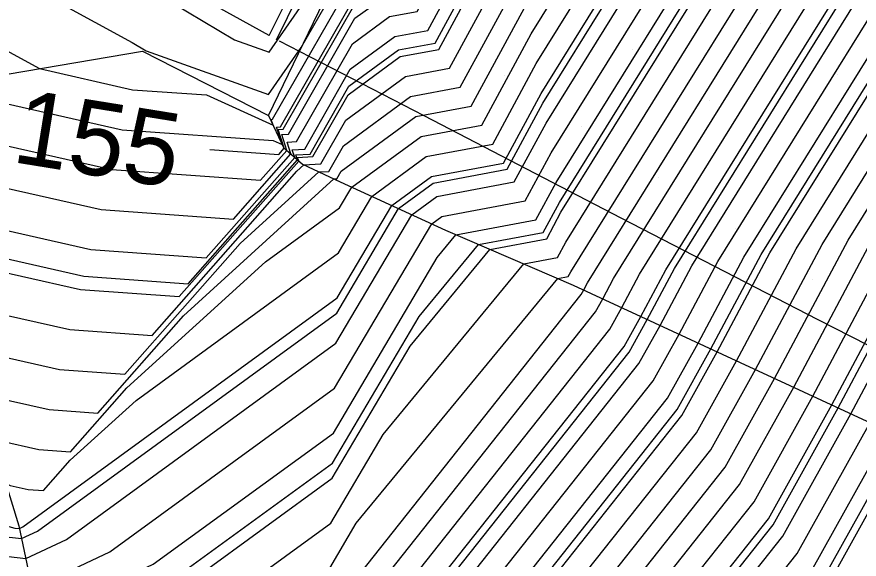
# Model space of a CAD drawing. Extents: x 2354170 to 2357230, y 866100 to 868290.
# Drawn here: x 2355615.54 to 2355638.32, y 867207.68 to 867222.34 of the extents above; entities that cross this region are included whole.
import ezdxf

# ---------------------------------------------------------------- set-up
doc = ezdxf.new("R2010")
doc.units = 0
for name, color, linetype in [('Default', 7, 'Continuous'), ('DTM Contours Major', 7, 'Continuous'), ('DTM Contours Major Text', 7, 'Continuous'), ('DTM Contours Minor', 7, 'Continuous'), ('Exist Roads EOP', 7, 'Continuous'), ('Exist Structure Major Box Culvert or Tunnel Topo', 7, 'Continuous'), ('PH Exist DTM Breakline', 7, 'Continuous'), ('Scratch_Level_0', 7, 'Continuous')]:
    doc.layers.add(name, color=color, linetype=linetype)

msp = doc.modelspace()

# ---------------------------------------------------------------- linework, layer by layer
at = {"layer": 'Default'}
for points in [[(2355630.8, 867214.83), (2355630.87, 867214.956), (2355630.974, 867215.152), (2355638.727, 867227.626), (2355642.218, 867234.597), (2355645.394, 867241.539), (2355651.755, 867258.743), (2355652.147, 867259.521), (2355652.893, 867261.19), (2355652.646, 867262.396), (2355653.513, 867268.313), (2355651.748, 867275.311), (2355651.378, 867276.053), (2355647.425, 867279.063), (2355643.457, 867283.492), (2355639.979, 867285.702), (2355632.699, 867290.014), (2355629.979, 867291.688), (2355625.631, 867294.361), (2355624.403, 867295.079)], [(2355630.909, 867202.515), (2355635.864, 867208.767), (2355637.581, 867211.848), (2355640.135, 867216.646), (2355645.703, 867225.607), (2355648.212, 867230.614), (2355650.492, 867235.601), (2355657.12, 867253.525), (2355659.718, 867258.362), (2355660.355, 867261.795), (2355661.226, 867267.946), (2355661.771, 867271.081), (2355660.529, 867276.273), (2355659.886, 867283.691), (2355654.972, 867290.072), (2355653.315, 867292.693)], [(2355629.304, 867203.363), (2355634.695, 867210.166), (2355636.032, 867212.565), (2355638.021, 867216.302), (2355644.093, 867226.073), (2355646.829, 867231.533), (2355649.316, 867236.971), (2355656.543, 867256.517), (2355658.095, 867259.407), (2355658.476, 867261.458), (2355659.547, 867269.028), (2355659.8, 867270.483), (2355658.259, 867276.925), (2355657.825, 867281.939), (2355651.591, 867290.033), (2355650.974, 867291.009), (2355649.979, 867291.859), (2355649.088, 867292.479)], [(2355627.699, 867204.212), (2355633.527, 867211.565), (2355634.483, 867213.282), (2355635.907, 867215.957), (2355642.483, 867226.539), (2355645.445, 867232.453), (2355648.139, 867238.342), (2355655.966, 867259.51), (2355656.472, 867260.452), (2355656.596, 867261.121), (2355657.571, 867268.008), (2355657.845, 867269.875), (2355657.591, 867270.881), (2355655.989, 867277.577), (2355655.763, 867280.186), (2355651.133, 867286.198), (2355648.784, 867288.819), (2355646.904, 867290.014), (2355644.399, 867291.726)], [(2355625.559, 867205.343), (2355631.968, 867213.431), (2355632.418, 867214.239), (2355633.088, 867215.497), (2355640.337, 867227.16), (2355643.601, 867233.678), (2355646.57, 867240.169), (2355653.881, 867259.94), (2355654.061, 867260.298), (2355654.404, 867261.064), (2355654.29, 867261.618), (2355655.369, 867268.982), (2355653.172, 867277.693), (2355653.099, 867277.841), (2355652.312, 867278.44), (2355645.74, 867285.775), (2355639.979, 867289.435), (2355639.001, 867290.014), (2355638.239, 867290.483)], [(2355626.288, 867193.62), (2355626.378, 867193.754), (2355632.515, 867201.666), (2355637.033, 867207.368), (2355639.129, 867211.131), (2355642.249, 867216.991), (2355647.313, 867225.141), (2355649.595, 867229.695), (2355651.669, 867234.23), (2355657.697, 867250.532), (2355661.341, 867257.317), (2355662.234, 867262.133), (2355662.904, 867266.864), (2355663.742, 867271.68), (2355662.799, 867275.62), (2355661.948, 867285.444)], [(2355625.024, 867205.626), (2355631.579, 867213.897), (2355631.902, 867214.478), (2355632.383, 867215.382), (2355639.8, 867227.315), (2355643.14, 867233.985), (2355646.178, 867240.626), (2355653.172, 867259.541), (2355653.423, 867260.039), (2355653.9, 867261.106), (2355653.742, 867261.878), (2355654.751, 867268.759), (2355652.698, 867276.899), (2355652.525, 867277.245), (2355650.683, 867278.648), (2355644.979, 867285.014)], [(2355631.979, 867201.949), (2355636.643, 867207.834), (2355638.613, 867211.37), (2355641.544, 867216.876), (2355646.777, 867225.296), (2355649.134, 867230.001), (2355651.277, 867234.687), (2355657.505, 867251.53), (2355660.8, 867257.665), (2355661.608, 867262.02), (2355662.345, 867267.225), (2355663.085, 867271.48), (2355662.042, 867275.838), (2355661.26, 867284.86)], [(2355631.444, 867202.232), (2355636.254, 867208.3), (2355638.097, 867211.609), (2355640.839, 867216.761), (2355646.24, 867225.451), (2355648.673, 867230.308), (2355650.885, 867235.144), (2355657.312, 867252.527), (2355660.259, 867258.013), (2355660.982, 867261.908), (2355661.785, 867267.585), (2355662.428, 867271.281), (2355661.286, 867276.055), (2355660.573, 867284.276)], [(2355630.374, 867202.798), (2355635.475, 867209.233), (2355637.064, 867212.087), (2355639.43, 867216.531), (2355645.167, 867225.762), (2355647.751, 867230.921), (2355650.1, 867236.058), (2355656.928, 867254.522), (2355659.177, 867258.71), (2355659.729, 867261.683), (2355660.666, 867268.307), (2355661.114, 867270.882), (2355659.772, 867276.49), (2355659.199, 867283.107)], [(2355629.839, 867203.08), (2355635.085, 867209.7), (2355636.548, 867212.326), (2355638.725, 867216.417), (2355644.63, 867225.917), (2355647.29, 867231.227), (2355649.708, 867236.514), (2355656.736, 867255.52), (2355658.636, 867259.058), (2355659.102, 867261.57), (2355660.107, 867268.667), (2355660.457, 867270.682), (2355659.016, 867276.707), (2355658.512, 867282.523)], [(2355628.769, 867203.646), (2355634.306, 867210.632), (2355635.516, 867212.804), (2355637.316, 867216.187), (2355643.557, 867226.228), (2355646.368, 867231.84), (2355648.923, 867237.428), (2355656.351, 867257.515), (2355657.554, 867259.755), (2355657.849, 867261.345), (2355658.988, 867269.388), (2355659.143, 867270.283), (2355657.502, 867277.142), (2355657.137, 867281.355)], [(2355628.234, 867203.929), (2355633.916, 867211.099), (2355634.999, 867213.043), (2355636.611, 867216.072), (2355643.02, 867226.383), (2355645.907, 867232.146), (2355648.531, 867237.885), (2355656.159, 867258.512), (2355657.013, 867260.103), (2355657.223, 867261.233), (2355658.428, 867269.749), (2355658.486, 867270.084), (2355656.746, 867277.36), (2355656.45, 867280.77)], [(2355627.164, 867204.495), (2355633.137, 867212.032), (2355633.967, 867213.522), (2355635.202, 867215.842), (2355641.947, 867226.694), (2355644.984, 867232.759), (2355647.747, 867238.799), (2355655.774, 867260.507), (2355655.931, 867260.8), (2355655.97, 867261.008), (2355656.273, 867263.149), (2355657.226, 867269.651), (2355656.342, 867273.155), (2355655.232, 867277.794), (2355655.076, 867279.602)], [(2355624.488, 867205.909), (2355631.189, 867214.364), (2355631.386, 867214.717), (2355631.679, 867215.267), (2355639.263, 867227.471), (2355642.679, 867234.291), (2355645.786, 867241.083), (2355652.464, 867259.142), (2355652.785, 867259.78), (2355653.396, 867261.148), (2355653.194, 867262.137), (2355654.132, 867268.536), (2355652.223, 867276.105), (2355651.952, 867276.649), (2355649.054, 867278.855)], [(2355626.094, 867205.06), (2355632.358, 867212.965), (2355632.935, 867214), (2355633.793, 867215.612), (2355640.873, 867227.005), (2355644.062, 867233.372), (2355646.962, 867239.712), (2355654.59, 867260.339), (2355654.699, 867260.556), (2355654.907, 867261.022), (2355654.838, 867261.359), (2355655.988, 867269.205), (2355653.844, 867277.705), (2355653.719, 867278.229), (2355653.701, 867278.433), (2355653.339, 867278.904)], [(2355626.629, 867204.777), (2355632.747, 867212.498), (2355633.451, 867213.761), (2355634.497, 867215.727), (2355641.41, 867226.849), (2355644.523, 867233.065), (2355647.355, 867239.255), (2355655.298, 867260.738), (2355655.337, 867260.815), (2355655.411, 867260.98), (2355655.387, 867261.1), (2355656.607, 867269.428), (2355655.093, 867275.43), (2355654.476, 867278.012), (2355654.389, 867279.018)], [(2355592.541, 867247.646), (2355594.292, 867246.36), (2355596.389, 867244.406), (2355596.694, 867244.163), (2355601.457, 867241.239), (2355602.104, 867240.596), (2355606.899, 867237.629), (2355608.921, 867234.577), (2355610.654, 867228.114), (2355610.875, 867227.972), (2355610.993, 867227.895), (2355611.034, 867227.875), (2355611.677, 867227.524), (2355621.431, 867221.715), (2355622.363, 867221.382), (2355624.555, 867224.545), (2355627.063, 867229.018), (2355627.982, 867230.714), (2355627.993, 867230.733)], [(2355590.536, 867245.318), (2355594.178, 867242.416), (2355597.847, 867240.163), (2355602.241, 867235.802), (2355605.224, 867233.956), (2355606.482, 867232.057), (2355607.56, 867228.036), (2355609.963, 867226.496), (2355611.245, 867225.663), (2355611.688, 867225.448), (2355618.665, 867221.642), (2355619.04, 867221.418), (2355622.352, 867220.234), (2355623.236, 867221.51), (2355624.869, 867224.363), (2355625.059, 867224.502), (2355625.199, 867224.528), (2355628.115, 867229.911), (2355628.53, 867230.578)], [(2355539.993, 867241.669), (2355542.379, 867240.013), (2355549.978, 867236.04), (2355559.442, 867230.013), (2355559.978, 867229.714), (2355560.54, 867229.451), (2355569.978, 867225.228), (2355579.528, 867220.013), (2355579.978, 867219.795), (2355580.398, 867219.593), (2355589.978, 867215.034), (2355599.648, 867210.013), (2355599.877, 867209.912), (2355599.978, 867209.871), (2355611.921, 867206.566), (2355616.125, 867206.077), (2355619.233, 867207.541), (2355624.104, 867211.088), (2355626.913, 867215.835), (2355627.418, 867216.448), (2355629.578, 867216.852), (2355630.123, 867217.858), (2355636.58, 867228.247)], [(2355591.662, 867240.669), (2355594.238, 867239.088), (2355602.378, 867231.007), (2355603.549, 867230.283), (2355604.043, 867229.537), (2355604.466, 867227.959), (2355609.051, 867225.02), (2355611.497, 867223.431), (2355612.342, 867223.02), (2355616.159, 867220.938), (2355618.674, 867220.369), (2355620.676, 867220.226), (2355622.472, 867219.406), (2355622.419, 867219.565), (2355622.457, 867219.568), (2355624.808, 867223.675), (2355625.2, 867223.962), (2355625.491, 867224.017), (2355628.249, 867229.107), (2355629.066, 867230.422)], [(2355539.978, 867238.384), (2355543.439, 867236.552), (2355549.978, 867233.133), (2355554.877, 867230.013), (2355559.978, 867227.165), (2355565.332, 867224.659), (2355569.978, 867222.58), (2355574.679, 867220.013), (2355579.978, 867217.443), (2355584.917, 867215.075), (2355589.978, 867212.666), (2355595.087, 867210.013), (2355598.476, 867208.511), (2355599.978, 867207.909), (2355609.544, 867205.262), (2355616.467, 867204.456), (2355621.583, 867206.867), (2355624.038, 867208.654), (2355625.453, 867211.046), (2355629.255, 867215.659), (2355630.162, 867215.829), (2355630.39, 867216.251), (2355637.653, 867227.937)], [(2355590.628, 867238.012), (2355599.005, 867229.697), (2355601.984, 867227.604), (2355602.4, 867227.43), (2355608.247, 867223.709), (2355611.261, 867221.516), (2355611.749, 867221.199), (2355612.996, 867220.593), (2355613.258, 867220.45), (2355618.392, 867219.288), (2355622.479, 867218.997), (2355622.718, 867218.887), (2355622.562, 867219.36), (2355622.675, 867219.367), (2355624.746, 867222.986), (2355625.342, 867223.422), (2355625.783, 867223.505), (2355626.474, 867224.781)], [(2355539.978, 867236.949), (2355546.486, 867233.505), (2355549.978, 867231.679), (2355552.594, 867230.013), (2355559.978, 867225.89), (2355567.728, 867222.263), (2355569.978, 867221.256), (2355572.255, 867220.013), (2355579.978, 867216.268), (2355587.176, 867212.815), (2355589.978, 867211.482), (2355592.807, 867210.013), (2355597.776, 867207.81), (2355599.978, 867206.928), (2355608.356, 867204.61), (2355616.637, 867203.646), (2355622.758, 867206.53), (2355624.004, 867207.438), (2355624.723, 867208.652), (2355630.174, 867215.264), (2355630.454, 867215.317), (2355630.524, 867215.447), (2355638.19, 867227.781)], [(2355586.101, 867235.122), (2355599.254, 867225.878), (2355602.024, 867224.72), (2355606.961, 867221.579), (2355609.991, 867219.374), (2355612.518, 867218.595), (2355613.544, 867218.096), (2355617.827, 867217.127), (2355621.401, 867216.872), (2355622.954, 867218.632), (2355622.849, 867218.95), (2355623.11, 867218.965), (2355624.623, 867221.609), (2355625.624, 867222.342), (2355626.367, 867222.481), (2355628.651, 867226.697), (2355630.676, 867229.956)], [(2355589.219, 867234.753), (2355600.619, 867226.741), (2355602.212, 867226.075), (2355607.604, 867222.644), (2355610.913, 867220.236), (2355612.128, 867219.862), (2355613.285, 867219.3), (2355618.11, 867218.208), (2355622.135, 867217.92), (2355622.847, 867218.727), (2355622.706, 867219.155), (2355622.892, 867219.166), (2355624.685, 867222.298), (2355625.483, 867222.882), (2355626.075, 867222.993), (2355628.517, 867227.5), (2355630.14, 867230.112)], [(2355652.208, 867234.171), (2355652.061, 867233.773), (2355650.056, 867229.389), (2355647.85, 867224.985), (2355642.953, 867217.106), (2355639.645, 867210.892), (2355637.422, 867206.901), (2355633.05, 867201.383), (2355627.11, 867193.726), (2355626.791, 867193.25), (2355626.212, 867192.71), (2355621.239, 867190.367), (2355618.541, 867189.272), (2355600.142, 867189.905), (2355599.978, 867189.883), (2355599.869, 867189.904), (2355599.501, 867190.013), (2355589.978, 867192.764), (2355585.99, 867194.001), (2355579.978, 867195.741), (2355577.112, 867196.702)], [(2355586.671, 867232.899), (2355597.889, 867225.015), (2355601.835, 867223.365), (2355606.317, 867220.513), (2355609.069, 867218.511), (2355612.908, 867217.329), (2355613.804, 867216.893), (2355617.545, 867216.046), (2355620.667, 867215.824), (2355623.061, 867218.536), (2355622.992, 867218.745), (2355623.327, 867218.764), (2355624.561, 867220.921), (2355625.766, 867221.802), (2355626.659, 867221.97), (2355628.784, 867225.893), (2355631.213, 867229.801)], [(2355588.06, 867230.1), (2355596.524, 867224.151), (2355601.647, 867222.01), (2355605.674, 867219.448), (2355608.146, 867217.649), (2355613.297, 867216.063), (2355614.064, 867215.69), (2355617.263, 867214.966), (2355619.933, 867214.775), (2355623.168, 867218.441), (2355623.135, 867218.54), (2355623.545, 867218.563), (2355624.5, 867220.232), (2355625.907, 867221.263), (2355626.951, 867221.458), (2355628.918, 867225.09), (2355631.75, 867229.646)], [(2355587.813, 867228.452), (2355595.159, 867223.288), (2355601.458, 867220.656), (2355605.031, 867218.382), (2355607.224, 867216.787), (2355613.687, 867214.796), (2355614.323, 867214.486), (2355616.981, 867213.885), (2355619.199, 867213.727), (2355623.117, 867218.167), (2355623.304, 867218.337), (2355623.762, 867218.363), (2355624.438, 867219.544), (2355626.049, 867220.723), (2355627.243, 867220.946), (2355629.052, 867224.286), (2355632.286, 867229.49)], [(2355588.383, 867226.228), (2355593.794, 867222.425), (2355601.27, 867219.301), (2355604.388, 867217.317), (2355606.301, 867215.924), (2355614.076, 867213.53), (2355614.583, 867213.283), (2355616.699, 867212.804), (2355618.465, 867212.678), (2355621.584, 867216.214), (2355623.711, 867218.147), (2355623.98, 867218.162), (2355624.377, 867218.855), (2355626.19, 867220.183), (2355627.534, 867220.434), (2355629.186, 867223.483), (2355632.823, 867229.335)], [(2355592.843, 867221.389), (2355601.082, 867217.946), (2355603.745, 867216.251), (2355605.379, 867215.062), (2355614.466, 867212.263), (2355614.843, 867212.08), (2355616.417, 867211.724), (2355617.731, 867211.63), (2355620.052, 867214.26), (2355624.118, 867217.956), (2355624.197, 867217.961), (2355624.315, 867218.166), (2355626.331, 867219.643), (2355627.826, 867219.923), (2355629.32, 867222.679), (2355633.36, 867229.179)], [(2355591.064, 867220.699), (2355600.893, 867216.591), (2355603.101, 867215.186), (2355604.457, 867214.2), (2355614.855, 867210.997), (2355615.103, 867210.877), (2355616.135, 867210.643), (2355616.997, 867210.581), (2355618.519, 867212.307), (2355622.265, 867215.712), (2355624.27, 867217.172), (2355624.602, 867217.733), (2355626.473, 867219.103), (2355628.118, 867219.411), (2355629.454, 867221.875), (2355633.896, 867229.024)], [(2355590.483, 867219.508), (2355600.705, 867215.236), (2355602.458, 867214.121), (2355603.534, 867213.337), (2355615.245, 867209.731), (2355615.362, 867209.673), (2355615.853, 867209.562), (2355616.263, 867209.533), (2355616.987, 867210.353), (2355618.767, 867211.972), (2355624.237, 867215.955), (2355625.142, 867217.485), (2355626.614, 867218.563), (2355628.41, 867218.899), (2355629.587, 867221.072), (2355634.433, 867228.869)], [(2355586.218, 867220.568), (2355586.98, 867220.013), (2355589.978, 867218.586), (2355592.946, 867217.045), (2355600.516, 867213.881), (2355601.815, 867213.055), (2355602.612, 867212.475), (2355615.101, 867208.628), (2355615.486, 867208.522), (2355615.614, 867208.507), (2355615.708, 867208.551), (2355624.204, 867214.739), (2355625.682, 867217.237), (2355626.756, 867218.023), (2355628.702, 867218.387), (2355629.721, 867220.268), (2355634.97, 867228.713)], [(2355589.978, 867217.402), (2355595.409, 867214.582), (2355600.328, 867212.527), (2355601.172, 867211.99), (2355601.69, 867211.613), (2355609.805, 867209.113), (2355614.298, 867207.87), (2355615.784, 867207.697), (2355616.883, 867208.214), (2355624.17, 867213.522), (2355626.222, 867216.989), (2355626.897, 867217.483), (2355628.994, 867217.876), (2355629.855, 867219.465), (2355635.507, 867228.558)], [(2355553.434, 867228.27), (2355559.978, 867224.616), (2355569.812, 867220.013), (2355569.978, 867219.935), (2355570.117, 867219.874), (2355579.978, 867215.092), (2355589.435, 867210.556), (2355589.978, 867210.297), (2355590.526, 867210.013), (2355597.075, 867207.11), (2355599.978, 867205.947), (2355607.168, 867203.958), (2355616.808, 867202.836), (2355623.933, 867206.193), (2355623.971, 867206.221), (2355623.993, 867206.258), (2355624.323, 867206.658), (2355630.8, 867214.83)], [(2355589.978, 867216.218), (2355597.872, 867212.119), (2355600.139, 867211.172), (2355600.528, 867210.924), (2355600.767, 867210.751), (2355604.508, 867209.598), (2355613.11, 867207.218), (2355615.955, 867206.887), (2355618.058, 867207.878), (2355624.137, 867212.305), (2355626.762, 867216.741), (2355627.038, 867216.943), (2355629.286, 867217.364), (2355629.989, 867218.661), (2355636.043, 867228.403)], [(2355602.115, 867208.299), (2355610.733, 867205.914), (2355616.296, 867205.266), (2355620.408, 867207.204), (2355624.071, 867209.871), (2355626.183, 867213.441), (2355628.337, 867216.053), (2355629.87, 867216.34), (2355630.256, 867217.054), (2355637.117, 867228.092)]]:
    msp.add_lwpolyline(points, dxfattribs=at)
at = {"layer": 'DTM Contours Major'}
for points in [[(2355630.8, 867214.83), (2355630.87, 867214.956), (2355630.974, 867215.152), (2355638.727, 867227.626), (2355642.218, 867234.597), (2355645.394, 867241.539), (2355651.755, 867258.743), (2355652.147, 867259.521), (2355652.893, 867261.19), (2355652.646, 867262.396), (2355653.513, 867268.313), (2355651.748, 867275.311), (2355651.378, 867276.053), (2355647.425, 867279.063), (2355643.457, 867283.492), (2355639.979, 867285.702), (2355632.699, 867290.014), (2355629.979, 867291.688), (2355625.631, 867294.361), (2355624.403, 867295.079)], [(2355620.764, 867218.752), (2355622.625, 867218.619), (2355622.776, 867218.791), (2355622.61, 867219.292), (2355622.747, 867219.3), (2355624.726, 867222.757), (2355625.389, 867223.242), (2355625.88, 867223.334), (2355628.428, 867228.036), (2355629.782, 867230.215)], [(2355553.434, 867228.27), (2355559.978, 867224.616), (2355569.812, 867220.013), (2355569.978, 867219.935), (2355570.117, 867219.874), (2355579.978, 867215.092), (2355589.435, 867210.556), (2355589.978, 867210.297), (2355590.526, 867210.013), (2355597.075, 867207.11), (2355599.978, 867205.947), (2355607.168, 867203.958), (2355616.808, 867202.836), (2355623.933, 867206.193), (2355623.971, 867206.221), (2355623.993, 867206.258), (2355624.323, 867206.658), (2355630.8, 867214.83)], [(2355646.641, 867223.379), (2355642.718, 867217.068), (2355639.473, 867210.971), (2355637.293, 867207.057), (2355632.871, 867201.478), (2355626.866, 867193.735), (2355626.624, 867193.373), (2355626.183, 867192.963), (2355621.102, 867190.569), (2355618.546, 867189.531), (2355600.583, 867190.15), (2355599.978, 867190.2), (2355599.678, 867190.314), (2355589.978, 867193.116), (2355585.48, 867194.511), (2355579.978, 867196.103), (2355570.813, 867199.177), (2355569.978, 867199.319), (2355569.541, 867199.576), (2355568.339, 867200.013), (2355565.416, 867201.094)]]:
    msp.add_lwpolyline(points, dxfattribs=at)
at = {"layer": 'DTM Contours Minor'}
for points in [[(2355625.737, 867205.249), (2355632.098, 867213.275), (2355632.59, 867214.159), (2355633.323, 867215.535), (2355640.515, 867227.108), (2355643.755, 867233.576), (2355646.701, 867240.017), (2355654.117, 867260.073), (2355654.274, 867260.384), (2355654.571, 867261.05), (2355654.473, 867261.532), (2355655.576, 867269.056), (2355653.331, 867277.958), (2355653.29, 867278.039), (2355652.855, 867278.37), (2355645.994, 867286.029)], [(2355631.088, 867202.421), (2355635.994, 867208.611), (2355637.753, 867211.768), (2355640.369, 867216.685), (2355645.882, 867225.555), (2355648.365, 867230.512), (2355650.623, 867235.448), (2355657.184, 867253.192), (2355659.898, 867258.246), (2355660.564, 867261.833), (2355661.412, 867267.826), (2355661.99, 867271.148), (2355660.781, 867276.2), (2355660.115, 867283.886)], [(2355629.304, 867203.363), (2355634.695, 867210.166), (2355636.032, 867212.565), (2355638.021, 867216.302), (2355644.093, 867226.073), (2355646.829, 867231.533), (2355649.316, 867236.971), (2355656.543, 867256.517), (2355658.095, 867259.407), (2355658.476, 867261.458), (2355659.547, 867269.028), (2355659.8, 867270.483), (2355658.259, 867276.925), (2355657.825, 867281.939)], [(2355627.521, 867204.306), (2355633.397, 867211.721), (2355634.311, 867213.362), (2355635.672, 867215.918), (2355642.304, 867226.59), (2355645.292, 867232.555), (2355648.008, 867238.494), (2355655.902, 867259.842), (2355656.292, 867260.568), (2355656.388, 867261.083), (2355657.138, 867266.388), (2355657.638, 867269.8), (2355657.175, 867271.639), (2355655.737, 867277.65), (2355655.534, 867279.991)], [(2355592.541, 867247.646), (2355594.292, 867246.36), (2355596.389, 867244.406), (2355596.694, 867244.163), (2355601.457, 867241.239), (2355602.104, 867240.596), (2355606.899, 867237.629), (2355608.921, 867234.577), (2355610.654, 867228.114), (2355610.875, 867227.972), (2355610.993, 867227.895), (2355611.034, 867227.875), (2355611.677, 867227.524), (2355621.431, 867221.715), (2355622.363, 867221.382), (2355624.555, 867224.545), (2355627.063, 867229.018), (2355627.982, 867230.714), (2355627.993, 867230.733)], [(2355588.286, 867230.549), (2355596.979, 867224.439), (2355601.71, 867222.462), (2355605.889, 867219.803), (2355608.454, 867217.937), (2355613.167, 867216.485), (2355613.977, 867216.091), (2355617.357, 867215.326), (2355620.178, 867215.125), (2355623.132, 867218.473), (2355623.087, 867218.609), (2355623.472, 867218.63), (2355624.52, 867220.462), (2355625.86, 867221.443), (2355626.853, 867221.628), (2355628.874, 867225.357), (2355631.571, 867229.697)], [(2355592.429, 867221.562), (2355601.082, 867217.946), (2355603.745, 867216.251), (2355605.379, 867215.062), (2355614.466, 867212.263), (2355614.843, 867212.08), (2355616.417, 867211.724), (2355617.731, 867211.63), (2355620.052, 867214.26), (2355624.118, 867217.956), (2355624.197, 867217.961), (2355624.315, 867218.166), (2355626.331, 867219.643), (2355627.826, 867219.923), (2355629.32, 867222.679), (2355633.36, 867229.179)], [(2355589.978, 867218.192), (2355593.767, 867216.224), (2355600.453, 867213.43), (2355601.601, 867212.7), (2355602.305, 867212.188), (2355613.336, 867208.79), (2355615.09, 867208.304), (2355615.67, 867208.237), (2355616.099, 867208.439), (2355624.192, 867214.333), (2355625.862, 867217.154), (2355626.803, 867217.843), (2355628.799, 867218.217), (2355629.766, 867220), (2355635.149, 867228.662)], [(2355598.053, 867210.052), (2355598.128, 867210.013), (2355599.41, 867209.445), (2355599.978, 867209.217), (2355611.129, 867206.131), (2355616.239, 867205.536), (2355620.016, 867207.316), (2355624.082, 867210.277), (2355626.426, 867214.239), (2355628.03, 867216.185), (2355629.772, 867216.511), (2355630.212, 867217.322), (2355636.938, 867228.144)]]:
    msp.add_lwpolyline(points, dxfattribs=at)
at = {"layer": 'Exist Roads EOP'}
msp.add_line((2355622.367, 867221.831), (2355641.506, 867260.616), dxfattribs=at)
msp.add_lwpolyline([(2355622.367, 867221.831), (2355610.968, 867228.122), (2355612.069, 867229.791), (2355612.956, 867231.58), (2355612.733, 867233.055), (2355610.909, 867233.874), (2355609.173, 867234.837), (2355609.787, 867236.589), (2355608.145, 867237.723), (2355607.237, 867238.31)], dxfattribs=at)
at = {"layer": 'Exist Structure Major Box Culvert or Tunnel Topo'}
for points in [[(2355622.569, 867221.72), (2355625.217, 867227.103), (2355627.865, 867232.486), (2355630.514, 867237.869), (2355633.162, 867243.253), (2355635.81, 867248.637), (2355638.459, 867254.02), (2355641.107, 867259.403), (2355641.664, 867260.536)], [(2355685.496, 867189.966), (2355680.125, 867192.642), (2355674.757, 867195.321), (2355669.39, 867198.004), (2355664.024, 867200.688), (2355658.656, 867203.369), (2355653.286, 867206.044), (2355647.918, 867208.724), (2355642.559, 867211.421), (2355637.214, 867214.147), (2355631.882, 867216.898), (2355626.555, 867219.658), (2355622.643, 867221.682)]]:
    msp.add_lwpolyline(points, dxfattribs=at)
at = {"layer": 'PH Exist DTM Breakline'}
for points in [[(2355467.609, 867284.843), (2355483.349, 867280.144), (2355504.816, 867275.004), (2355520.989, 867268.602), (2355540.172, 867260.533), (2355570.357, 867245.428), (2355585.733, 867236.554), (2355602.467, 867227.909), (2355608.505, 867224.137), (2355611.768, 867221.035), (2355613.044, 867220.414), (2355618.944, 867221.407)], [(2355618.944, 867221.407), (2355622.346, 867219.67), (2355624.927, 867225.006), (2355627.978, 867230.737), (2355632.733, 867240.902), (2355637.51, 867250.722)], [(2355611.768, 867221.035), (2355615.598, 867208.583), (2355618.62, 867194.229), (2355618.361, 867177.943), (2355617.686, 867167.037), (2355618.077, 867162.966)], [(2355622.346, 867219.67), (2355622.756, 867218.808), (2355623.264, 867218.355), (2355624.289, 867217.876), (2355627.137, 867216.569), (2355630.584, 867215.088), (2355653.903, 867204.289)]]:
    msp.add_lwpolyline(points, dxfattribs=at)
at = {"layer": 'Scratch_Level_0'}
for p, q in [((2355626.642, 867222.133), (2355626.642, 867222.133)), ((2355635.655, 867222.165), (2355635.655, 867222.165)), ((2355632.191, 867221.46), (2355632.191, 867221.46)), ((2355628.727, 867220.754), (2355628.727, 867220.754)), ((2355637.74, 867220.786), (2355637.74, 867220.786)), ((2355634.276, 867220.08), (2355634.276, 867220.08)), ((2355630.812, 867219.375), (2355630.812, 867219.375)), ((2355636.361, 867218.701), (2355636.361, 867218.701)), ((2355632.896, 867217.995), (2355632.896, 867217.995)), ((2355634.981, 867216.616), (2355634.981, 867216.616)), ((2355637.066, 867215.236), (2355637.066, 867215.236))]:
    msp.add_line(p, q, dxfattribs=at)

# ---------------------------------------------------------------- texts
at = {"layer": 'DTM Contours Major Text'}
msp.add_text('155', height=2, rotation=350.8202, dxfattribs=at).set_placement((2355615.378, 867218.42))

doc.saveas('drawing.dxf')
